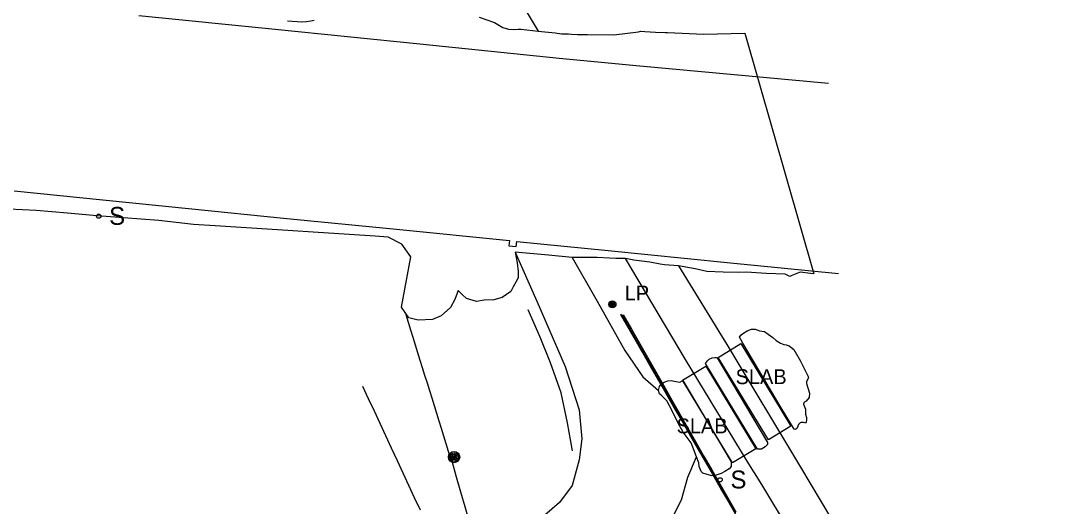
# Model space of a CAD drawing. Extents: x 368532 to 392481, y 10654822 to 10676899.
# Drawn here: x 379158.7 to 379510.1, y 10660217.3 to 10660379.9 of the extents above; entities that cross this region are included whole.
import ezdxf

# ---------------------------------------------------------------- set-up
doc = ezdxf.new("R2010")
doc.units = 0
for name, color, linetype in [('p_bridge deck', 7, 'Continuous'), ('p_Catenary', 7, 'Continuous'), ('p_dtm obscured area', 7, 'Continuous'), ('p_dtm slab', 7, 'Continuous'), ('p_railroad rr control', 7, 'Continuous'), ('p_road - paved curb', 7, 'Continuous'), ('p_road dirt road', 7, 'Continuous'), ('p_structure fence', 7, 'Continuous'), ('p_structure sign', 7, 'Continuous'), ('p_utility general pole', 7, 'Continuous')]:
    doc.layers.add(name, color=color, linetype=linetype)

msp = doc.modelspace()

# ---------------------------------------------------------------- linework, layer by layer
at = {"layer": 'p_bridge deck'}
for p, q in [((379243.9, 10660377.09), (379198.22, 10660381.68)), ((379292.31, 10660372.18), (379243.9, 10660377.09)), ((379338.99, 10660367.38), (379292.31, 10660372.18)), ((379366.02, 10660364.81), (379338.99, 10660367.38)), ((379429.26, 10660358.99), (379366.02, 10660364.81)), ((379156.48, 10660323.02), (379186.19, 10660320)), ((379186.19, 10660320), (379216.01, 10660316.95)), ((379216.01, 10660316.95), (379246.63, 10660313.82)), ((379246.63, 10660313.82), (379284.47, 10660310.18)), ((379284.47, 10660310.18), (379322.32, 10660306.3)), ((379322.32, 10660306.3), (379322.15, 10660304.56)), ((379322.15, 10660304.56), (379324.62, 10660304.34)), ((379324.62, 10660304.34), (379324.84, 10660306.01)), ((379324.84, 10660306.01), (379355.47, 10660302.98)), ((379355.47, 10660302.98), (379395.26, 10660299.01)), ((379395.26, 10660299.01), (379432.59, 10660295.24))]:
    msp.add_line(p, q, dxfattribs=at)
at = {"layer": 'p_Catenary'}
for points in [[(379302.75, 10660233.13), (379301.96, 10660235.67), (379301.17, 10660238.21), (379300.38, 10660240.75), (379299.59, 10660243.3), (379298.8, 10660245.84), (379298.01, 10660248.38), (379297.22, 10660250.92), (379296.43, 10660253.46), (379295.64, 10660256), (379294.85, 10660258.54), (379294.06, 10660261.08), (379293.27, 10660263.63), (379292.48, 10660266.17), (379291.69, 10660268.71), (379290.89, 10660271.25), (379290.1, 10660273.79), (379289.31, 10660276.33), (379288.52, 10660278.87), (379287.73, 10660281.41)], [(379359.53, 10660281.58), (379364.76, 10660272.5), (379367.36, 10660267.97), (379369.97, 10660263.44), (379372.57, 10660258.91), (379375.18, 10660254.38), (379377.78, 10660249.85), (379380.39, 10660245.32), (379382.99, 10660240.8), (379385.6, 10660236.27), (379388.21, 10660231.74), (379390.81, 10660227.21), (379393.42, 10660222.68), (379396.02, 10660218.15), (379398.63, 10660213.62)], [(379359.56, 10660281.68), (379363.19, 10660275.36), (379365.83, 10660270.75), (379368.48, 10660266.14), (379371.13, 10660261.54), (379373.78, 10660256.93), (379376.42, 10660252.32), (379379.07, 10660247.71), (379381.72, 10660243.1), (379384.36, 10660238.49), (379387.01, 10660233.88), (379389.66, 10660229.28), (379392.31, 10660224.67), (379394.95, 10660220.06), (379397.6, 10660215.45)], [(379359.92, 10660281.5), (379363.38, 10660275.47), (379366.04, 10660270.81), (379368.71, 10660266.16), (379371.38, 10660261.5), (379374.05, 10660256.84), (379376.72, 10660252.19), (379379.39, 10660247.53), (379382.06, 10660242.87), (379384.73, 10660238.22), (379387.4, 10660233.56), (379390.07, 10660228.91), (379392.74, 10660224.25), (379395.41, 10660219.59), (379398.08, 10660214.94)], [(379360.49, 10660281.4), (379363.18, 10660276.68), (379365.87, 10660271.97), (379368.56, 10660267.25), (379371.25, 10660262.53), (379373.95, 10660257.81), (379376.64, 10660253.09), (379379.33, 10660248.38), (379382.02, 10660243.66), (379384.71, 10660238.94), (379387.4, 10660234.22), (379390.09, 10660229.51), (379392.78, 10660224.79), (379395.47, 10660220.07), (379398.17, 10660215.35)], [(379292.52, 10660215.97), (379290.59, 10660220.11), (379288.67, 10660224.26), (379286.74, 10660228.4), (379284.82, 10660232.54), (379282.89, 10660236.69), (379280.97, 10660240.83), (379279.04, 10660244.97), (379277.12, 10660249.12), (379275.19, 10660253.26), (379273.27, 10660257.4)], [(379330.24, 10660137.61), (379328.82, 10660142.57), (379327.4, 10660147.54), (379325.98, 10660152.5), (379324.56, 10660157.47), (379323.14, 10660162.44), (379321.72, 10660167.4), (379320.3, 10660172.37), (379318.88, 10660177.34), (379317.46, 10660182.3), (379316.03, 10660187.27), (379314.61, 10660192.23), (379313.19, 10660197.2), (379311.77, 10660202.17), (379310.35, 10660207.13), (379308.93, 10660212.1), (379307.51, 10660217.06), (379306.09, 10660222.03), (379304.67, 10660227), (379303.25, 10660231.96)]]:
    msp.add_lwpolyline(points, dxfattribs=at)
at = {"layer": 'p_dtm obscured area'}
for points in [[(379247.99, 10660380), (379252.78, 10660379.65), (379254.33, 10660379.76), (379255.77, 10660379.93), (379256.88, 10660380.25)], [(379312.26, 10660381.23), (379317.29, 10660379.46), (379320.1, 10660377.77), (379322.01, 10660377.24), (379323.85, 10660377.11), (379325.23, 10660377.15), (379326.25, 10660377.16), (379331.92, 10660376.55), (379337.64, 10660375.95), (379339.84, 10660375.66), (379342.15, 10660375.64), (379343.16, 10660375.53), (379345.18, 10660375.43), (379348.53, 10660375.37)], [(379401.15, 10660375.83), (379424.29, 10660295.18), (379423.24, 10660295.31), (379419.78, 10660295.7), (379416.9, 10660294.62), (379416.3, 10660294.3), (379414.75, 10660295.05), (379408.33, 10660295.27), (379401.77, 10660295.69), (379399, 10660295.62), (379393.94, 10660295.73), (379388.46, 10660295.93), (379384.53, 10660296.81), (379378.97, 10660297.86), (379374.26, 10660298.24), (379372.79, 10660298.39), (379369.36, 10660299.11), (379364.04, 10660299.78), (379361.27, 10660300.27), (379358.85, 10660300.26), (379357.94, 10660300.29), (379355.84, 10660300.39), (379351.77, 10660300.6), (379343.32, 10660300.66), (379335.42, 10660301.45), (379324.27, 10660302.45), (379324.93, 10660298.9), (379325.26, 10660295.97), (379325.22, 10660293.8), (379324.65, 10660292.65), (379323.57, 10660290.85), (379322.82, 10660289.23), (379319.94, 10660287.23), (379317.09, 10660286.42), (379313.91, 10660286.38), (379311.32, 10660285.94), (379307.99, 10660286.88), (379306.52, 10660288.2), (379305.18, 10660289.62), (379304.06, 10660286.57), (379302.58, 10660283.86), (379299.53, 10660281.14), (379296.56, 10660279.9), (379291.76, 10660279.59), (379288.7, 10660280.39), (379286.19, 10660284.03), (379289.29, 10660300.83), (379286.35, 10660305.1), (379281.67, 10660307.52), (379277.34, 10660307.76), (379261.74, 10660308.76), (379244.63, 10660309.9), (379223.76, 10660311.29)], [(379348.53, 10660375.37), (379357.33, 10660375.24), (379365.6, 10660376.33), (379366.36, 10660376.46), (379367.67, 10660376.44), (379371.22, 10660376.19), (379374.46, 10660376.07), (379375.32, 10660376.08), (379387.47, 10660375.5), (379401.15, 10660375.83)], [(379223.76, 10660311.29), (379216.51, 10660311.73), (379204.92, 10660313.05), (379193.1, 10660313.9), (379182.86, 10660314.74), (379174.3, 10660315.51), (379163.8, 10660316.35), (379154.64, 10660316.86)]]:
    msp.add_lwpolyline(points, dxfattribs=at)
at = {"layer": 'p_dtm slab'}
for p, q in [((379392.3, 10660267.15), (379399.9, 10660271.88)), ((379399.9, 10660271.88), (379416.59, 10660244.15)), ((379409.13, 10660239.48), (379392.3, 10660267.15)), ((379380.36, 10660259.56), (379388.1, 10660264.26)), ((379388.1, 10660264.26), (379404.92, 10660236.51)), ((379397.08, 10660231.82), (379380.36, 10660259.56)), ((379416.59, 10660244.15), (379409.13, 10660239.48)), ((379404.92, 10660236.51), (379397.08, 10660231.82))]:
    msp.add_line(p, q, dxfattribs=at)
at = {"layer": 'p_railroad rr control'}
for points in [[(379144.4, 10660688.64), (379185.65, 10660620.4), (379222.63, 10660558.7), (379257.55, 10660500.51), (379293.81, 10660440.36), (379331.92, 10660376.55)], [(379498.48, 10660072.19), (379470.94, 10660118.12), (379445.8, 10660160.06), (379424.74, 10660194.8), (379406.87, 10660224.58), (379401.96, 10660232.37), (379381.31, 10660266.45), (379361.27, 10660300.27)], [(379378.97, 10660297.86), (379395.2, 10660271.5), (379419.9, 10660230.4), (379454.43, 10660172.28), (379487.04, 10660118.59), (379510.13, 10660080.14)]]:
    msp.add_lwpolyline(points, dxfattribs=at)
at = {"layer": 'p_road - paved curb'}
for p, q in [((379400.58, 10660275.18), (379401.94, 10660276.11)), ((379401.94, 10660276.11), (379403.47, 10660276.6)), ((379403.47, 10660276.6), (379404.66, 10660276.63)), ((379404.66, 10660276.63), (379405.5, 10660276.24)), ((379405.5, 10660276.24), (379406.15, 10660276.12)), ((379406.15, 10660276.12), (379407.78, 10660275.84)), ((379399.45, 10660273.99), (379399.86, 10660274.59)), ((379399.81, 10660273.16), (379399.45, 10660273.99)), ((379400.49, 10660271.95), (379399.81, 10660273.16)), ((379399.86, 10660274.59), (379400.58, 10660275.18)), ((379407.78, 10660275.84), (379409.06, 10660274.99)), ((379409.06, 10660274.99), (379410.57, 10660273.8)), ((379410.57, 10660273.8), (379411.65, 10660272.83)), ((379411.65, 10660272.83), (379413.2, 10660271.95)), ((379413.42, 10660250.28), (379400.49, 10660271.95)), ((379413.2, 10660271.95), (379414.28, 10660271.52)), ((379414.28, 10660271.52), (379415.06, 10660271.42)), ((379415.06, 10660271.42), (379416, 10660271.08)), ((379416, 10660271.08), (379416.64, 10660270.64)), ((379416.64, 10660270.64), (379417.63, 10660269.77)), ((379417.63, 10660269.77), (379419.71, 10660266.09)), ((379388.03, 10660265.16), (379388.66, 10660265.96)), ((379388.66, 10660265.96), (379389.26, 10660266.58)), ((379389.26, 10660266.58), (379390.29, 10660267.01)), ((379390.29, 10660267.01), (379391.2, 10660267.16)), ((379391.2, 10660267.16), (379391.58, 10660267.12)), ((379391.58, 10660267.12), (379391.88, 10660266.99)), ((379391.88, 10660266.99), (379408.84, 10660238.67)), ((379419.71, 10660266.09), (379422.56, 10660260.51)), ((379405.43, 10660236.37), (379388.03, 10660265.16)), ((379373.14, 10660258.16), (379374.17, 10660258.9)), ((379374.17, 10660258.9), (379375.42, 10660259.28)), ((379375.42, 10660259.28), (379376.65, 10660259.42)), ((379376.65, 10660259.42), (379377.55, 10660259.23)), ((379377.55, 10660259.23), (379378.16, 10660259.1)), ((379378.16, 10660259.1), (379379.44, 10660258.84)), ((379379.44, 10660258.84), (379380.38, 10660259.38)), ((379380.38, 10660259.38), (379396.59, 10660232.11)), ((379421.88, 10660259.07), (379421.87, 10660258.41)), ((379422.33, 10660259.82), (379421.88, 10660259.07)), ((379422.56, 10660260.51), (379422.33, 10660259.82)), ((379372.29, 10660256.02), (379372.59, 10660257.4)), ((379372.64, 10660254.98), (379372.29, 10660256.02)), ((379372.59, 10660257.4), (379373.14, 10660258.16)), ((379421.87, 10660258.41), (379422.91, 10660255.21)), ((379422.91, 10660255.21), (379422.78, 10660253.68)), ((379373.41, 10660254.24), (379372.64, 10660254.98)), ((379375.04, 10660252.65), (379373.41, 10660254.24)), ((379376.66, 10660249.74), (379375.04, 10660252.65)), ((379421, 10660252.02), (379420.89, 10660251.53)), ((379420.89, 10660251.53), (379421.54, 10660249.84)), ((379421.77, 10660252.55), (379421, 10660252.02)), ((379422.78, 10660253.68), (379421.77, 10660252.55)), ((379379.03, 10660244.89), (379376.66, 10660249.74)), ((379417.7, 10660243.16), (379413.42, 10660250.28)), ((379421.54, 10660249.84), (379421.52, 10660248.85)), ((379421.52, 10660248.85), (379421.55, 10660248.12)), ((379421.55, 10660248.12), (379421.84, 10660247.05)), ((379380.55, 10660242.08), (379379.03, 10660244.89)), ((379419.21, 10660244.66), (379418.97, 10660244.09)), ((379419.72, 10660245.19), (379419.21, 10660244.66)), ((379420.11, 10660245.31), (379419.72, 10660245.19)), ((379420.87, 10660245.29), (379420.11, 10660245.31)), ((379421.6, 10660245.16), (379420.87, 10660245.29)), ((379421.79, 10660245.43), (379421.6, 10660245.16)), ((379421.86, 10660246.3), (379421.79, 10660245.43)), ((379421.84, 10660247.05), (379421.86, 10660246.3)), ((379383.18, 10660238.57), (379380.55, 10660242.08)), ((379418.13, 10660243.05), (379417.7, 10660243.16)), ((379418.45, 10660243.19), (379418.13, 10660243.05)), ((379418.71, 10660243.45), (379418.45, 10660243.19)), ((379418.97, 10660244.09), (379418.71, 10660243.45)), ((379385.06, 10660233.86), (379383.18, 10660238.57)), ((379408.74, 10660237.94), (379408.04, 10660237.19)), ((379408.84, 10660238.67), (379408.74, 10660237.94)), ((379406.74, 10660236.38), (379405.43, 10660236.37)), ((379408.04, 10660237.19), (379406.74, 10660236.38)), ((379385.79, 10660231.85), (379385.06, 10660233.86)), ((379385.87, 10660230.58), (379385.79, 10660231.85)), ((379386.59, 10660228.92), (379385.87, 10660230.58)), ((379396.59, 10660230.61), (379395.94, 10660229.83)), ((379396.59, 10660232.11), (379396.59, 10660230.61)), ((379387.14, 10660228.35), (379386.59, 10660228.92)), ((379388.59, 10660227.95), (379387.14, 10660228.35)), ((379390.23, 10660227.43), (379388.59, 10660227.95)), ((379391.57, 10660227.64), (379390.23, 10660227.43)), ((379393.26, 10660228.25), (379391.57, 10660227.64)), ((379394.55, 10660228.87), (379393.26, 10660228.25)), ((379395.94, 10660229.83), (379394.55, 10660228.87))]:
    msp.add_line(p, q, dxfattribs=at)
at = {"layer": 'p_road dirt road'}
for p, q in [((379324.27, 10660302.45), (379331.56, 10660286.04)), ((379343.32, 10660300.66), (379351.71, 10660286.06)), ((379331.56, 10660286.04), (379340.96, 10660264.08)), ((379351.71, 10660286.06), (379361, 10660269.53)), ((379361, 10660269.53), (379367.06, 10660260.65)), ((379340.96, 10660264.08), (379345.66, 10660249.62)), ((379367.06, 10660260.65), (379372.29, 10660256.02)), ((379345.66, 10660249.62), (379346.61, 10660239.88)), ((379346.61, 10660239.88), (379345.72, 10660232.85)), ((379345.72, 10660232.85), (379343.41, 10660224.24)), ((379382.08, 10660227.04), (379385.06, 10660233.86)), ((379379.93, 10660219.37), (379382.08, 10660227.04)), ((379343.41, 10660224.24), (379339.16, 10660218.57)), ((379339.16, 10660218.57), (379332.54, 10660212.83)), ((379377.41, 10660214.43), (379379.93, 10660219.37))]:
    msp.add_line(p, q, dxfattribs=at)
at = {"layer": 'p_structure fence'}
for p, q in [((379332.62, 10660273.93), (379328.63, 10660283.15)), ((379336.09, 10660265.29), (379332.62, 10660273.93)), ((379339.69, 10660255.26), (379336.09, 10660265.29)), ((379341.85, 10660245.2), (379339.69, 10660255.26)), ((379343.45, 10660235.89), (379341.85, 10660245.2))]:
    msp.add_line(p, q, dxfattribs=at)
at = {"layer": 'p_structure sign'}
for centre in [(379184.79, 10660314.5), (379392.93, 10660226.13)]:
    msp.add_circle(centre, 0.713, dxfattribs=at)
at = {"layer": 'p_utility general pole'}
for centre, radius in [((379356.84, 10660284.96), 1.19), ((379356.84, 10660284.96), 0.901), ((379356.84, 10660284.96), 0.608), ((379356.84, 10660284.96), 0.337), ((379356.84, 10660284.96), 0.12), ((379303.8, 10660233.76), 1.9), ((379303.8, 10660233.76), 1.44), ((379303.8, 10660233.76), 0.973), ((379303.8, 10660233.76), 0.539), ((379303.8, 10660233.76), 0.192)]:
    msp.add_circle(centre, radius, dxfattribs=at)

# ---------------------------------------------------------------- texts
at = {"layer": 'p_dtm slab'}
for p in [(379396.26, 10660258.2), (379376.47, 10660241.72)]:
    msp.add_text(' SLAB', height=5, dxfattribs=at).set_placement(p)
at = {"layer": 'p_structure sign'}
for p in [(379188.25, 10660311.6), (379396.39, 10660223.24)]:
    msp.add_text('S', height=6, dxfattribs=at).set_placement(p)
at = {"layer": 'p_utility general pole'}
msp.add_text('LP', height=5, dxfattribs=at).set_placement((379360.96, 10660286.25))

doc.saveas('drawing.dxf')
